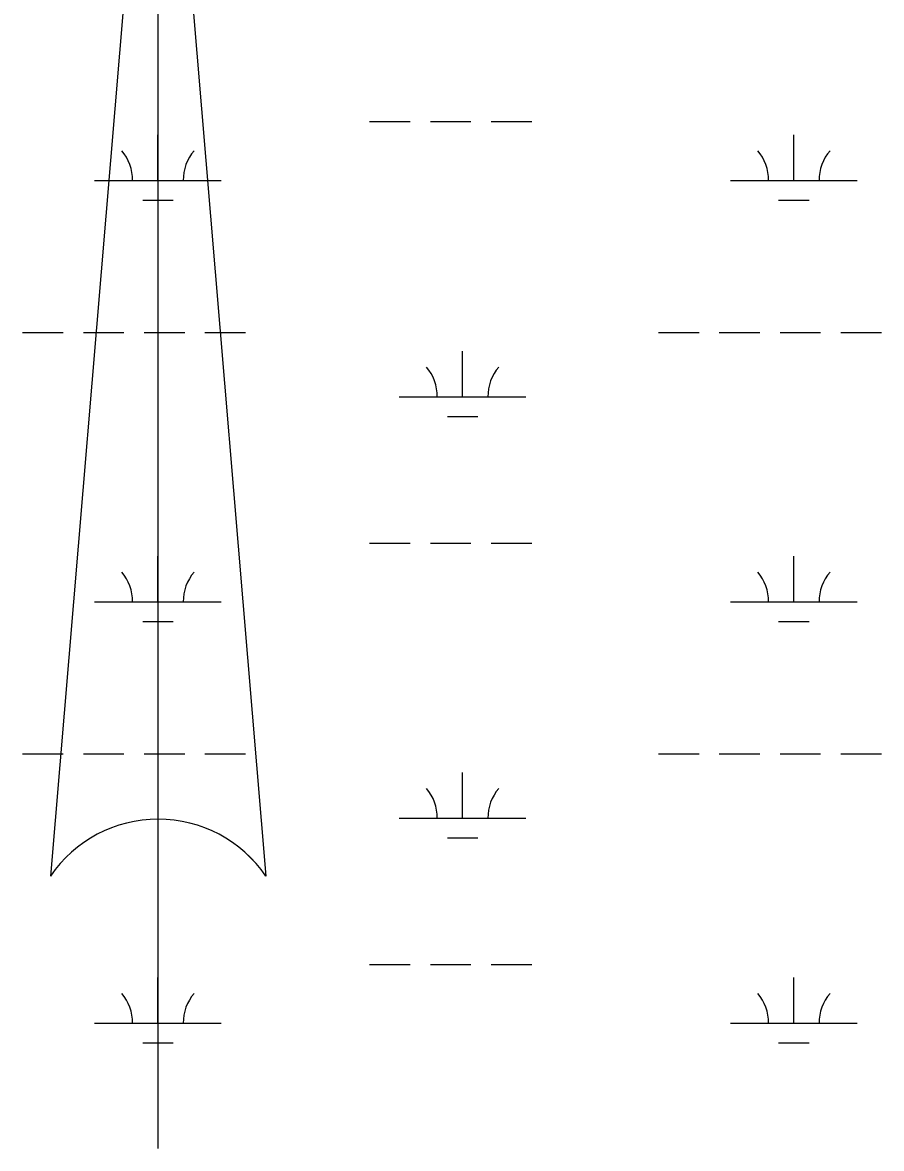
# Model space of a CAD drawing. Extents: x 3281947 to 3319794, y 715894 to 741249.
# Drawn here: x 3313210 to 3313887, y 737218 to 738107 of the extents above; entities that cross this region are included whole.
import ezdxf

# ---------------------------------------------------------------- set-up
doc = ezdxf.new("R2010")
doc.units = 0
doc.layers.add('V-ANNO-SYMB', color=7, linetype='Continuous')
doc.layers.add('V-WETL-SWMP', color=7, linetype='Continuous')

msp = doc.modelspace()

# ---------------------------------------------------------------- linework, layer by layer
at = {"layer": 'V-ANNO-SYMB'}
for p, q in [((3313316.56, 738448.38), (3313231.56, 737433.38)), ((3313316.56, 738448.38), (3313401.56, 737433.38)), ((3313316.56, 737478.38), (3313316.56, 738448.38)), ((3313316.56, 738448.38), (3313401.56, 737433.38)), ((3313316.56, 737478.38), (3313316.56, 738448.38)), ((3313316.56, 737218.38), (3313316.56, 737478.38))]:
    msp.add_line(p, q, dxfattribs=at)
for start, end in [(90.00001, 145.79455), (34.20545, 89.99999), (34.20546, 89.98883)]:
    msp.add_arc((3313316.56, 737375.6), 102.78, start, end, dxfattribs=at)
at = {"layer": 'V-WETL-SWMP'}
for p, q in [((3313483.43, 738029.09), (3313515.43, 738029.09)), ((3313531.43, 738029.09), (3313563.43, 738029.09)), ((3313579.43, 738029.09), (3313611.43, 738029.09)), ((3313316.36, 737982.66), (3313316.36, 738018.66)), ((3313818.27, 737982.66), (3313818.27, 738018.66)), ((3313266.36, 737982.66), (3313366.36, 737982.66)), ((3313768.27, 737982.66), (3313868.27, 737982.66)), ((3313304.36, 737967.22), (3313328.36, 737967.22)), ((3313806.27, 737967.22), (3313830.27, 737967.22)), ((3313209.52, 737862.58), (3313241.52, 737862.58)), ((3313257.52, 737862.58), (3313289.52, 737862.58)), ((3313305.52, 737862.58), (3313337.52, 737862.58)), ((3313353.52, 737862.58), (3313385.52, 737862.58)), ((3313711.43, 737862.58), (3313743.43, 737862.58)), ((3313759.43, 737862.58), (3313791.43, 737862.58)), ((3313807.43, 737862.58), (3313839.43, 737862.58)), ((3313855.43, 737862.58), (3313887.43, 737862.58)), ((3313556.84, 737811.84), (3313556.84, 737847.84)), ((3313506.84, 737811.84), (3313606.84, 737811.84)), ((3313544.84, 737796.41), (3313568.84, 737796.41)), ((3313483.43, 737696.41), (3313515.43, 737696.41)), ((3313531.43, 737696.41), (3313563.43, 737696.41)), ((3313579.43, 737696.41), (3313611.43, 737696.41)), ((3313316.36, 737649.98), (3313316.36, 737685.98)), ((3313818.27, 737649.98), (3313818.27, 737685.98)), ((3313266.36, 737649.98), (3313366.36, 737649.98)), ((3313768.27, 737649.98), (3313868.27, 737649.98)), ((3313304.36, 737634.55), (3313328.36, 737634.55)), ((3313806.27, 737634.55), (3313830.27, 737634.55)), ((3313209.52, 737529.91), (3313241.52, 737529.91)), ((3313257.52, 737529.91), (3313289.52, 737529.91)), ((3313305.52, 737529.91), (3313337.52, 737529.91)), ((3313353.52, 737529.91), (3313385.52, 737529.91)), ((3313711.43, 737529.91), (3313743.43, 737529.91)), ((3313759.43, 737529.91), (3313791.43, 737529.91)), ((3313807.43, 737529.91), (3313839.43, 737529.91)), ((3313855.43, 737529.91), (3313887.43, 737529.91)), ((3313556.84, 737479.17), (3313556.84, 737515.17)), ((3313506.84, 737479.17), (3313606.84, 737479.17)), ((3313544.84, 737463.74), (3313568.84, 737463.74)), ((3313483.43, 737363.74), (3313515.43, 737363.74)), ((3313531.43, 737363.74), (3313563.43, 737363.74)), ((3313579.43, 737363.74), (3313611.43, 737363.74)), ((3313316.36, 737317.31), (3313316.36, 737353.31)), ((3313818.27, 737317.31), (3313818.27, 737353.31)), ((3313266.36, 737317.31), (3313366.36, 737317.31)), ((3313768.27, 737317.31), (3313868.27, 737317.31)), ((3313304.36, 737301.87), (3313328.36, 737301.87)), ((3313806.27, 737301.87), (3313830.27, 737301.87))]:
    msp.add_line(p, q, dxfattribs=at)
for centre, start, end in [((3313261.12, 737983.13), 359.22818, 40.77184), ((3313371.61, 737983.13), 139.22818, 180.77184), ((3313763.03, 737983.13), 359.22818, 40.77184), ((3313873.51, 737983.13), 139.22818, 180.77184), ((3313501.59, 737812.32), 359.22818, 40.77184), ((3313612.08, 737812.32), 139.22818, 180.77184), ((3313261.12, 737650.45), 359.22818, 40.77184), ((3313371.61, 737650.45), 139.22818, 180.77184), ((3313763.03, 737650.45), 359.22818, 40.77184), ((3313873.51, 737650.45), 139.22818, 180.77184), ((3313501.59, 737479.64), 359.22818, 40.77184), ((3313612.08, 737479.64), 139.22818, 180.77184), ((3313261.12, 737317.78), 359.22818, 40.77184), ((3313371.61, 737317.78), 139.22818, 180.77184), ((3313763.03, 737317.78), 359.22818, 40.77184), ((3313873.51, 737317.78), 139.22818, 180.77184)]:
    msp.add_arc(centre, 35.25, start, end, dxfattribs=at)

doc.saveas('drawing.dxf')
